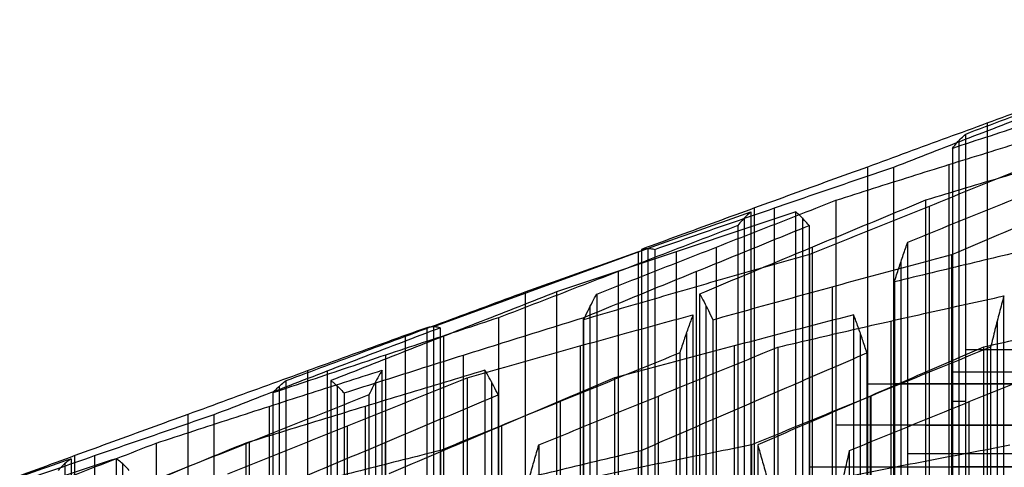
# Model space of a CAD drawing. Header units: centimetres. Extents: x -3.6 to 3.6, y -2.3 to 5.7.
# Tile 557 of 656: x -0.5054 to -0.4046, y -0.9354 to -0.8897. Entities that reach past the tile are written whole.
import ezdxf

# ---------------------------------------------------------------- set-up
doc = ezdxf.new("R2010")
doc.units = ezdxf.units.CM
doc.layers.add('Default', color=7, linetype='Continuous', true_color=0x000000)

# ---------------------------------------------------------------- blocks, each defined once
blk = doc.blocks.new('1239X20')
at = {"layer": 'Default'}
for points in [[(-6.9821, 11.6309, -12.1347), (-6.5899, 11.0323, -12.2401), (-5.8212, 9.8301, -12.4822), (-4.71, 8.0199, -12.9425), (-3.9953, 6.8177, -13.3148), (-3.6434, 6.2191, -13.5176)], [(-6.9821, 11.6309, 12.1347), (-6.5899, 11.0323, 12.2401), (-5.8212, 9.8301, 12.4822), (-4.71, 8.0198, 12.9425), (-3.9953, 6.8177, 13.3148), (-3.6434, 6.2191, 13.5176)]]:
    blk.add_open_spline(points, degree=3, dxfattribs=at)
blk = doc.blocks.new('1838121314')
at = {"layer": 'Default'}
for p, q in [((-4.064, 13.3976, 0.0062), (-4.064, 12.8656, 0.0062)), ((-4.0926, 12.848, 0.4021), (-4.0926, 13.3801, 0.4021)), ((-4.1031, 13.3554, 0.7988), (-4.1031, 12.8233, 0.7988)), ((-4.3019, 12.779, -0.0055), (-4.3019, 13.3111, -0.0055)), ((-4.2816, 12.779, -0.4175), (-4.2816, 13.3111, -0.4175)), ((-4.1234, 13.3127, 1.2108), (-4.1234, 12.7806, 1.2108)), ((-4.3124, 13.3008, 0.3913), (-4.3124, 12.7687, 0.3913)), ((-4.253, 13.3008, -0.8133), (-4.253, 12.7687, -0.8133)), ((-4.4107, 13.2695, -0.2173), (-4.6304, 13.1895, -0.2282)), ((-4.4107, 12.7374, -0.2173), (-4.4107, 13.2695, -0.2173)), ((-4.341, 12.739, 0.7871), (-4.341, 13.2711, 0.7871)), ((-4.2425, 12.739, -1.2101), (-4.2425, 13.2711, -1.2101)), ((-4.4211, 13.2663, 0.1794), (-4.4211, 12.7343, 0.1794)), ((-4.3821, 13.2663, -0.6132), (-4.3821, 12.7343, -0.6132)), ((-4.152, 12.7243, 1.6067), (-4.152, 13.2564, 1.6067)), ((-4.4415, 13.246, 0.5914), (-4.4415, 12.7139, 0.5914)), ((-4.3618, 13.246, -1.0252), (-4.3618, 12.7139, -1.0252)), ((-4.3613, 12.6985, 1.1991), (-4.3613, 13.2306, 1.1991)), ((-4.2222, 12.6985, -1.6221), (-4.2222, 13.2306, -1.6221)), ((-4.47, 12.6786, 0.9872), (-4.47, 13.2107, 0.9872)), ((-4.3513, 12.6786, -1.4219), (-4.3513, 13.2107, -1.4219)), ((-4.6304, 13.1895, -0.2282), (-4.6304, 12.6574, -0.2282)), ((-4.1625, 13.1955, 2.0034), (-4.1625, 12.6634, 2.0034)), ((-4.0537, 13.1955, 2.2153), (-4.0537, 12.6634, 2.2153)), ((-4.659, 12.6479, 0.1677), (-4.659, 13.18, 0.1677)), ((-4.62, 12.6479, -0.6249), (-4.62, 13.18, -0.6249)), ((-4.3717, 13.183, 1.5959), (-4.3717, 12.6509, 1.5959)), ((-4.1937, 13.183, -2.0179), (-4.1937, 12.6509, -2.0179)), ((-4.4805, 13.17, 1.384), (-4.4805, 12.6379, 1.384)), ((-4.3227, 13.17, -1.8178), (-4.3227, 12.6379, -1.8178)), ((-4.6793, 12.6286, 0.5797), (-4.6793, 13.1607, 0.5797)), ((-4.5997, 12.6286, -1.0369), (-4.5997, 13.1607, -1.0369)), ((-3.8412, 13.1662, 0.1391), (-4.0859, 13.1662, 0.2648)), ((-4.7595, 13.1445, -0.028), (-4.7595, 12.6124, -0.028)), ((-4.7392, 13.1445, -0.44), (-4.7392, 12.6124, -0.44)), ((-3.8683, 13.1433, 0.6885), (-4.0994, 13.1433, 0.5394)), ((-4.7881, 12.5969, 0.3678), (-4.7881, 13.129, 0.3678)), ((-4.7287, 12.5969, -0.8368), (-4.7287, 13.129, -0.8368)), ((-4.6898, 13.1333, 0.9764), (-4.6898, 12.6012, 0.9764)), ((-4.5711, 13.1333, -1.4328), (-4.5711, 12.6012, -1.4328)), ((-4.1864, 13.1314, 0.069), (-3.9417, 13.1314, -0.0566)), ((-3.9282, 13.1314, -0.3312), (-4.1593, 13.1314, -0.4803)), ((-4.4003, 12.5867, 1.9917), (-4.4003, 13.1188, 1.9917)), ((-4.1832, 12.5867, -2.4147), (-4.1832, 13.1188, -2.4147)), ((-4.1828, 13.1188, 2.4154), (-4.1828, 12.5867, 2.4154)), ((-4.7986, 13.1083, 0.7646), (-4.7986, 12.5762, 0.7646)), ((-4.7002, 13.1083, -1.2326), (-4.7002, 12.5762, -1.2326)), ((-4.5008, 13.1131, 1.796), (-4.5008, 12.581, 1.796)), ((-4.3024, 13.1131, -2.2298), (-4.3024, 12.581, -2.2298)), ((-4.0859, 13.1132, 0.2648), (-4.0994, 13.1132, 0.5394)), ((-4.0823, 12.581, 2.6111), (-4.0823, 13.1131, 2.6111)), ((-4.7184, 12.5562, 1.3723), (-4.7184, 13.0883, 1.3723)), ((-4.5606, 12.5562, -1.8295), (-4.5606, 13.0883, -1.8295)), ((-3.9875, 13.089, 0.8734), (-4.2186, 13.089, 0.7243)), ((-4.127, 13.089, -1.1355), (-3.8824, 13.089, -1.2612)), ((-4.8189, 13.0714, 1.1766), (-4.8189, 12.5393, 1.1766)), ((-4.6798, 13.0714, -1.6446), (-4.6798, 12.5393, -1.6446)), ((-4.9974, 12.5258, -0.0397), (-4.9974, 13.0579, -0.0397)), ((-4.9771, 12.5258, -0.4517), (-4.9771, 13.0579, -0.4517)), ((-3.9006, 13.0596, 1.3437), (-4.1452, 13.0596, 1.4693)), ((-5.0078, 13.0495, 0.357), (-5.0078, 12.5174, 0.357)), ((-4.9485, 13.0495, -0.8476), (-4.9485, 12.5174, -0.8476)), ((-4.2457, 13.0466, 1.2736), (-4.0011, 13.0466, 1.148)), ((-3.8688, 13.0466, -1.5358), (-4.0999, 13.0466, -1.6849))]:
    blk.add_line(p, q, dxfattribs=at)
for points, degree in [([(-4.0859, 13.3866, 0.2648), (-4.0587, 13.3968, 0.2508), (-4.0044, 13.4171, 0.2229), (-3.9228, 13.4475, 0.181), (-3.8684, 13.4677, 0.1531), (-3.8412, 13.4778, 0.1391)], 3), ([(-3.9417, 13.442, -0.0566), (-3.9689, 13.4322, -0.0426), (-4.0233, 13.4125, -0.0147), (-4.1049, 13.3828, 0.0272), (-4.1592, 13.3629, 0.0551), (-4.1864, 13.3529, 0.069)], 3), ([(-4.1593, 13.3529, -0.4803), (-4.1336, 13.3629, -0.4637), (-4.0823, 13.3828, -0.4306), (-4.0053, 13.4125, -0.3809), (-3.9539, 13.4322, -0.3478), (-3.9282, 13.442, -0.3312)], 3), ([(-3.8683, 13.4468, 0.6885), (-3.894, 13.4386, 0.6719), (-3.9454, 13.4222, 0.6387), (-4.0225, 13.3972, 0.5891), (-4.0738, 13.3804, 0.556), (-4.0994, 13.3719, 0.5394)], 3), ([(-4.2186, 13.3189, 0.7243), (-4.193, 13.3271, 0.7408), (-4.1417, 13.3434, 0.7739), (-4.0647, 13.3674, 0.8236), (-4.0133, 13.3832, 0.8568), (-3.9875, 13.3911, 0.8734)], 3), ([(-3.8824, 13.3911, -1.2612), (-3.9096, 13.3832, -1.2472), (-3.964, 13.3674, -1.2192), (-4.0455, 13.3434, -1.1774), (-4.0999, 13.3271, -1.1495), (-4.127, 13.3189, -1.1355)], 3), ([(-4.0994, 13.3719, 0.5394), (-4.0979, 13.3739, 0.5089), (-4.0949, 13.3777, 0.4479), (-4.0904, 13.3825, 0.3564), (-4.0874, 13.3853, 0.2953), (-4.0859, 13.3866, 0.2648)], 3), ([(-4.0859, 12.8545, 0.2648), (-4.0859, 13.1205, 0.2648), (-4.0859, 13.3866, 0.2648)], 2), ([(-4.1452, 13.2761, 1.4693), (-4.118, 13.2871, 1.4554), (-4.0637, 13.3092, 1.4275), (-3.9821, 13.3422, 1.3856), (-3.9278, 13.3642, 1.3577), (-3.9006, 13.3753, 1.3437)], 3), ([(-4.0994, 13.3719, 0.5394), (-4.0994, 13.1059, 0.5394), (-4.0994, 12.8398, 0.5394)], 2), ([(-4.0011, 13.3618, 1.148), (-4.0283, 13.3509, 1.162), (-4.0826, 13.3291, 1.1899), (-4.1642, 13.2963, 1.2318), (-4.2185, 13.2744, 1.2597), (-4.2457, 13.2635, 1.2736)], 3), ([(-4.0999, 13.2635, -1.6849), (-4.0743, 13.2744, -1.6683), (-4.0229, 13.2963, -1.6352), (-3.9459, 13.3291, -1.5855), (-3.8945, 13.3509, -1.5524), (-3.8688, 13.3618, -1.5358)], 3), ([(-4.1864, 13.3529, 0.069), (-4.2121, 13.3437, 0.0525), (-4.2634, 13.3251, 0.0193), (-4.3405, 13.297, -0.0304), (-4.3918, 13.2782, -0.0635), (-4.4175, 13.2687, -0.08)], 3), ([(-4.4039, 13.2687, -0.3547), (-4.3768, 13.2782, -0.3686), (-4.3224, 13.297, -0.3965), (-4.2409, 13.3251, -0.4384), (-4.1865, 13.3437, -0.4663), (-4.1593, 13.3529, -0.4803)], 3), ([(-4.1864, 13.3529, 0.069), (-4.1864, 13.0869, 0.069), (-4.1864, 12.8208, 0.069)], 2), ([(-4.1593, 12.8208, -0.4803), (-4.1593, 13.0869, -0.4803), (-4.1593, 13.3529, -0.4803)], 2), ([(-4.4633, 13.2231, 0.8499), (-4.4361, 13.2338, 0.836), (-4.3818, 13.2551, 0.8081), (-4.3002, 13.287, 0.7662), (-4.2459, 13.3083, 0.7383), (-4.2186, 13.3189, 0.7243)], 3), ([(-4.127, 13.3189, -1.1355), (-4.1527, 13.3083, -1.1521), (-4.2041, 13.287, -1.1853), (-4.2811, 13.2551, -1.2349), (-4.3324, 13.2338, -1.2681), (-4.3581, 13.2231, -1.2846)], 3), ([(-4.2186, 13.3189, 0.7243), (-4.2186, 13.0529, 0.7243), (-4.2186, 12.7868, 0.7243)], 2), ([(-4.127, 13.3189, -1.1355), (-4.127, 13.0529, -1.1355), (-4.127, 12.7868, -1.1355)], 2), ([(-4.5367, 13.2252, 0.1049), (-4.511, 13.2344, 0.1214), (-4.4597, 13.2527, 0.1545), (-4.3827, 13.28, 0.2042), (-4.3313, 13.298, 0.2373), (-4.3056, 13.307, 0.2539)], 3), ([(-4.2598, 13.307, -0.676), (-4.287, 13.298, -0.662), (-4.3414, 13.28, -0.6341), (-4.4229, 13.2527, -0.5922), (-4.4773, 13.2344, -0.5643), (-4.5044, 13.2252, -0.5504)], 3), ([(-4.3056, 13.307, 0.2539), (-4.3071, 13.3058, 0.2845), (-4.3101, 13.3032, 0.3455), (-4.3146, 13.2985, 0.4371), (-4.3176, 13.295, 0.4981), (-4.3191, 13.2931, 0.5286)], 3), ([(-4.3056, 13.307, 0.2539), (-4.3056, 13.041, 0.2539), (-4.3056, 12.7749, 0.2539)], 2), ([(-4.2598, 12.7749, -0.676), (-4.2598, 13.041, -0.676), (-4.2598, 13.307, -0.676)], 2), ([(-4.2462, 13.2931, -0.9507), (-4.2477, 13.295, -0.9202), (-4.2508, 13.2985, -0.8591), (-4.2553, 13.3032, -0.7676), (-4.2583, 13.3058, -0.7065), (-4.2598, 13.307, -0.676)], 3), ([(-4.3191, 13.2931, 0.5286), (-4.3463, 13.2826, 0.5426), (-4.4008, 13.2617, 0.5705), (-4.4823, 13.2303, 0.6124), (-4.5366, 13.2093, 0.6403), (-4.5638, 13.1988, 0.6542)], 3), ([(-4.4773, 13.1988, -1.0997), (-4.4517, 13.2093, -1.0832), (-4.4004, 13.2303, -1.0501), (-4.3234, 13.2617, -1.0004), (-4.272, 13.2826, -0.9672), (-4.2462, 13.2931, -0.9507)], 3), ([(-4.3191, 13.2931, 0.5286), (-4.3191, 13.027, 0.5286), (-4.3191, 12.761, 0.5286)], 2), ([(-4.2462, 13.2931, -0.9507), (-4.2462, 13.027, -0.9507), (-4.2462, 12.761, -0.9507)], 2), ([(-3.9277, 13.2899, 1.8931), (-3.9534, 13.2841, 1.8765), (-4.0048, 13.2723, 1.8433), (-4.0818, 13.2542, 1.7936), (-4.1331, 13.2417, 1.7605), (-4.1588, 13.2355, 1.744)], 3), ([(-4.4175, 13.2687, -0.08), (-4.416, 13.2691, -0.1105), (-4.4129, 13.2696, -0.1716), (-4.4084, 13.2696, -0.2631), (-4.4054, 13.2691, -0.3242), (-4.4039, 13.2687, -0.3547)], 3), ([(-4.4175, 13.2687, -0.08), (-4.4175, 13.0027, -0.08), (-4.4175, 12.7367, -0.08)], 2), ([(-4.4039, 13.2687, -0.3547), (-4.4039, 13.0027, -0.3547), (-4.4039, 12.7367, -0.3547)], 2), ([(-4.1588, 13.2355, 1.744), (-4.1573, 13.2403, 1.7135), (-4.1543, 13.2497, 1.6526), (-4.1497, 13.2632, 1.561), (-4.1467, 13.2719, 1.4999), (-4.1452, 13.2761, 1.4693)], 3), ([(-4.1452, 12.744, 1.4693), (-4.1452, 13.0101, 1.4693), (-4.1452, 13.2761, 1.4693)], 2), ([(-4.2457, 13.2635, 1.2736), (-4.2714, 13.2563, 1.2571), (-4.3228, 13.2417, 1.2239), (-4.3999, 13.2194, 1.1742), (-4.4512, 13.2044, 1.1411), (-4.4768, 13.1968, 1.1246)], 3), ([(-4.3446, 13.1968, -1.5593), (-4.3174, 13.2044, -1.5732), (-4.2631, 13.2194, -1.6011), (-4.1816, 13.2417, -1.643), (-4.1272, 13.2563, -1.6709), (-4.0999, 13.2635, -1.6849)], 3), ([(-4.2457, 13.2635, 1.2736), (-4.2457, 12.9974, 1.2736), (-4.2457, 12.7314, 1.2736)], 2), ([(-4.0999, 12.7314, -1.6849), (-4.0999, 12.9974, -1.6849), (-4.0999, 13.2635, -1.6849)], 2), ([(-4.1588, 13.2355, 1.744), (-4.1588, 12.9694, 1.744), (-4.1588, 12.7034, 1.744)], 2), ([(-4.7813, 13.1346, 0.2305), (-4.7542, 13.1447, 0.2165), (-4.6998, 13.1649, 0.1886), (-4.6183, 13.1951, 0.1468), (-4.5639, 13.2152, 0.1188), (-4.5367, 13.2252, 0.1049)], 3), ([(-4.5044, 13.2252, -0.5504), (-4.5301, 13.2152, -0.567), (-4.5815, 13.1951, -0.6001), (-4.6585, 13.1649, -0.6498), (-4.7098, 13.1447, -0.6829), (-4.7355, 13.1346, -0.6994)], 3), ([(-4.5367, 13.2252, 0.1049), (-4.5367, 12.9591, 0.1049), (-4.5367, 12.6931, 0.1049)], 2), ([(-4.5044, 13.2252, -0.5504), (-4.5044, 12.9591, -0.5504), (-4.5044, 12.6931, -0.5504)], 2), ([(-4.4768, 13.1968, 1.1246), (-4.4753, 13.2, 1.0941), (-4.4723, 13.2063, 1.0331), (-4.4678, 13.2151, 0.9415), (-4.4648, 13.2205, 0.8805), (-4.4633, 13.2231, 0.8499)], 3), ([(-4.4633, 13.2231, 0.8499), (-4.4633, 12.9571, 0.8499), (-4.4633, 12.6911, 0.8499)], 2), ([(-4.3581, 13.2231, -1.2846), (-4.3581, 12.9571, -1.2846), (-4.3581, 12.6911, -1.2846)], 2), ([(-4.3581, 13.2231, -1.2846), (-4.3566, 13.2205, -1.3151), (-4.3536, 13.2151, -1.3762), (-4.3491, 13.2063, -1.4678), (-4.3461, 13.2, -1.5288), (-4.3446, 13.1968, -1.5593)], 3), ([(-4.278, 13.1688, 1.9289), (-4.2524, 13.1748, 1.9454), (-4.2011, 13.1868, 1.9785), (-4.124, 13.2042, 2.0282), (-4.0726, 13.2155, 2.0614), (-4.0469, 13.2211, 2.0779)], 3), ([(-3.823, 13.2211, -2.4657), (-3.8502, 13.2155, -2.4518), (-3.9046, 13.2042, -2.4238), (-3.9862, 13.1868, -2.382), (-4.0405, 13.1748, -2.3541), (-4.0676, 13.1688, -2.3401)], 3), ([(-4.0469, 13.2211, 2.0779), (-4.0484, 13.2155, 2.1085), (-4.0514, 13.2042, 2.1696), (-4.0559, 13.1868, 2.2612), (-4.0589, 13.1748, 2.3221), (-4.0604, 13.1688, 2.3526)], 3), ([(-4.0469, 12.689, 2.0779), (-4.0469, 12.955, 2.0779), (-4.0469, 13.2211, 2.0779)], 2), ([(-4.5638, 13.1988, 0.6542), (-4.5895, 13.1904, 0.6376), (-4.6409, 13.1735, 0.6045), (-4.7179, 13.1479, 0.5548), (-4.7692, 13.1306, 0.5217), (-4.7949, 13.122, 0.5052)], 3), ([(-4.722, 13.122, -0.9741), (-4.6948, 13.1306, -0.988), (-4.6405, 13.1479, -1.0159), (-4.559, 13.1735, -1.0578), (-4.5046, 13.1904, -1.0857), (-4.4773, 13.1988, -1.0997)], 3), ([(-4.5961, 13.1374, 1.3095), (-4.5704, 13.1448, 1.326), (-4.5191, 13.1593, 1.3591), (-4.4421, 13.1808, 1.4088), (-4.3907, 13.1948, 1.4419), (-4.365, 13.2018, 1.4585)], 3), ([(-4.5638, 13.1988, 0.6542), (-4.5638, 12.9327, 0.6542), (-4.5638, 12.6667, 0.6542)], 2), ([(-4.4773, 13.1988, -1.0997), (-4.4773, 12.9327, -1.0997), (-4.4773, 12.6667, -1.0997)], 2), ([(-4.2004, 13.2018, -1.8806), (-4.2276, 13.1948, -1.8666), (-4.2821, 13.1808, -1.8387), (-4.3636, 13.1593, -1.7968), (-4.4179, 13.1448, -1.7689), (-4.4451, 13.1374, -1.755)], 3), ([(-4.365, 13.2018, 1.4585), (-4.3665, 13.1977, 1.4891), (-4.3695, 13.1894, 1.5502), (-4.374, 13.1765, 1.6417), (-4.377, 13.1675, 1.7027), (-4.3785, 13.1629, 1.7332)], 3), ([(-4.365, 13.2018, 1.4585), (-4.365, 12.9357, 1.4585), (-4.365, 12.6697, 1.4585)], 2), ([(-4.2004, 12.6697, -1.8806), (-4.2004, 12.9357, -1.8806), (-4.2004, 13.2018, -1.8806)], 2), ([(-4.1869, 13.1629, -2.1553), (-4.1884, 13.1675, -2.1248), (-4.1914, 13.1765, -2.0638), (-4.1959, 13.1894, -1.9722), (-4.1989, 13.1977, -1.9111), (-4.2004, 13.2018, -1.8806)], 3), ([(-4.6372, 13.1887, -0.0908), (-4.6644, 13.1789, -0.0769), (-4.7188, 13.1593, -0.0489), (-4.8003, 13.1297, -0.0071), (-4.8547, 13.1099, 0.0208), (-4.8818, 13.1, 0.0348)], 3), ([(-4.8548, 13.1, -0.5146), (-4.8291, 13.1099, -0.498), (-4.7778, 13.1297, -0.4649), (-4.7007, 13.1593, -0.4152), (-4.6494, 13.1789, -0.3821), (-4.6237, 13.1887, -0.3655)], 3), ([(-4.6237, 13.1887, -0.3655), (-4.6252, 13.189, -0.335), (-4.6282, 13.1895, -0.2739), (-4.6327, 13.1895, -0.1824), (-4.6357, 13.189, -0.1214), (-4.6372, 13.1887, -0.0908)], 3), ([(-4.6372, 13.1887, -0.0908), (-4.6372, 12.9227, -0.0908), (-4.6372, 12.6566, -0.0908)], 2), ([(-4.6237, 13.1887, -0.3655), (-4.6237, 12.9227, -0.3655), (-4.6237, 12.6566, -0.3655)], 2), ([(-4.4768, 13.1968, 1.1246), (-4.4768, 12.9307, 1.1246), (-4.4768, 12.6647, 1.1246)], 2), ([(-4.3446, 13.1968, -1.5593), (-4.3446, 12.9307, -1.5593), (-4.3446, 12.6647, -1.5593)], 2), ([(-4.5226, 13.0688, 2.0545), (-4.4955, 13.08, 2.0405), (-4.4411, 13.1022, 2.0126), (-4.3595, 13.1355, 1.9708), (-4.3052, 13.1577, 1.9429), (-4.278, 13.1688, 1.9289)], 3), ([(-4.0604, 13.1688, 2.3526), (-4.0876, 13.1577, 2.3666), (-4.142, 13.1355, 2.3945), (-4.2235, 13.1022, 2.4364), (-4.2779, 13.08, 2.4643), (-4.3051, 13.0688, 2.4782)], 3), ([(-4.0676, 13.1688, -2.3401), (-4.0933, 13.1577, -2.3567), (-4.1447, 13.1355, -2.3898), (-4.2217, 13.1022, -2.4395), (-4.2731, 13.08, -2.4726), (-4.2987, 13.0688, -2.4892)], 3), ([(-4.278, 13.1688, 1.9289), (-4.278, 12.9028, 1.9289), (-4.278, 12.6367, 1.9289)], 2), ([(-4.0676, 13.1688, -2.3401), (-4.0676, 12.9028, -2.3401), (-4.0676, 12.6367, -2.3401)], 2), ([(-4.0604, 13.1688, 2.3526), (-4.0604, 12.9028, 2.3526), (-4.0604, 12.6367, 2.3526)], 2), ([(-4.3785, 13.1629, 1.7332), (-4.4057, 13.1518, 1.7471), (-4.46, 13.1297, 1.7751), (-4.5416, 13.0965, 1.8169), (-4.5959, 13.0743, 1.8448), (-4.6231, 13.0632, 1.8588)], 3), ([(-4.418, 13.0632, -2.3043), (-4.3923, 13.0743, -2.2877), (-4.341, 13.0965, -2.2546), (-4.2639, 13.1297, -2.2049), (-4.2126, 13.1518, -2.1718), (-4.1869, 13.1629, -2.1553)], 3), ([(-4.3785, 13.1629, 1.7332), (-4.3785, 12.8968, 1.7332), (-4.3785, 12.6308, 1.7332)], 2), ([(-4.2046, 13.0632, 2.6739), (-4.1774, 13.0743, 2.66), (-4.123, 13.0965, 2.6321), (-4.0415, 13.1297, 2.5902), (-3.9871, 13.1518, 2.5623), (-3.9599, 13.1629, 2.5483)], 3), ([(-4.1869, 13.1629, -2.1553), (-4.1869, 12.8968, -2.1553), (-4.1869, 12.6308, -2.1553)], 2), ([(-4.9141, 13.0707, 0.69), (-4.8885, 13.0791, 0.7066), (-4.8372, 13.0958, 0.7397), (-4.7601, 13.1207, 0.7894), (-4.7087, 13.1371, 0.8225), (-4.683, 13.1452, 0.8391)], 3), ([(-4.8407, 13.0392, 1.4351), (-4.8135, 13.0501, 1.4211), (-4.7592, 13.0719, 1.3932), (-4.6776, 13.1047, 1.3513), (-4.6232, 13.1265, 1.3234), (-4.5961, 13.1374, 1.3095)], 3), ([(-4.5778, 13.1452, -1.2954), (-4.605, 13.1371, -1.2815), (-4.6595, 13.1207, -1.2535), (-4.741, 13.0958, -1.2116), (-4.7953, 13.0791, -1.1838), (-4.8225, 13.0707, -1.1698)], 3), ([(-4.683, 13.1452, 0.8391), (-4.6845, 13.1427, 0.8696), (-4.6875, 13.1375, 0.9307), (-4.692, 13.1291, 1.0223), (-4.695, 13.1231, 1.0833), (-4.6965, 13.12, 1.1138)], 3), ([(-4.683, 12.6131, 0.8391), (-4.683, 12.8792, 0.8391), (-4.683, 13.1452, 0.8391)], 2), ([(-4.4451, 13.1374, -1.755), (-4.4707, 13.1265, -1.7715), (-4.5221, 13.1047, -1.8047), (-4.5991, 13.0719, -1.8544), (-4.6505, 13.0501, -1.8875), (-4.6762, 13.0392, -1.904)], 3), ([(-4.5961, 13.1374, 1.3095), (-4.5961, 12.8714, 1.3095), (-4.5961, 12.6053, 1.3095)], 2), ([(-4.5643, 13.12, -1.5701), (-4.5658, 13.1231, -1.5396), (-4.5688, 13.1291, -1.4786), (-4.5733, 13.1375, -1.387), (-4.5763, 13.1427, -1.326), (-4.5778, 13.1452, -1.2954)], 3), ([(-4.5778, 13.1452, -1.2954), (-4.5778, 12.8792, -1.2954), (-4.5778, 12.6131, -1.2954)], 2), ([(-4.4451, 13.1374, -1.755), (-4.4451, 12.8714, -1.755), (-4.4451, 12.6053, -1.755)], 2), ([(-4.7949, 13.122, 0.5052), (-4.7934, 13.1237, 0.4746), (-4.7904, 13.1269, 0.4136), (-4.7858, 13.1311, 0.3221), (-4.7828, 13.1335, 0.261), (-4.7813, 13.1346, 0.2305)], 3), ([(-4.7813, 12.6025, 0.2305), (-4.7813, 12.8685, 0.2305), (-4.7813, 13.1346, 0.2305)], 2), ([(-4.7355, 13.1346, -0.6994), (-4.7355, 12.8685, -0.6994), (-4.7355, 12.6025, -0.6994)], 2), ([(-4.7355, 13.1346, -0.6994), (-4.734, 13.1335, -0.73), (-4.731, 13.1311, -0.791), (-4.7265, 13.1269, -0.8826), (-4.7235, 13.1237, -0.9436), (-4.722, 13.122, -0.9741)], 3), ([(-4.6965, 13.12, 1.1138), (-4.7237, 13.1092, 1.1277), (-4.7781, 13.0876, 1.1556), (-4.8597, 13.0552, 1.1975), (-4.914, 13.0335, 1.2254), (-4.9412, 13.0227, 1.2394)], 3), ([(-4.7954, 13.0227, -1.7191), (-4.7697, 13.0335, -1.7026), (-4.7184, 13.0552, -1.6695), (-4.6414, 13.0876, -1.6198), (-4.59, 13.1092, -1.5867), (-4.5643, 13.12, -1.5701)], 3), ([(-4.7949, 13.122, 0.5052), (-4.7949, 12.8559, 0.5052), (-4.7949, 12.5899, 0.5052)], 2), ([(-4.722, 13.122, -0.9741), (-4.722, 12.8559, -0.9741), (-4.722, 12.5899, -0.9741)], 2), ([(-4.6965, 13.12, 1.1138), (-4.6965, 12.854, 1.1138), (-4.6965, 12.5879, 1.1138)], 2), ([(-4.5643, 13.12, -1.5701), (-4.5643, 12.854, -1.5701), (-4.5643, 12.5879, -1.5701)], 2), ([(-4.8818, 13.1, 0.0348), (-4.9075, 13.0906, 0.0182), (-4.9589, 13.072, -0.0149), (-5.0359, 13.0438, -0.0646), (-5.0873, 13.0249, -0.0977), (-5.1129, 13.0154, -0.1143)], 3), ([(-5.0994, 13.0154, -0.3889), (-5.0722, 13.0249, -0.4029), (-5.0179, 13.0438, -0.4308), (-4.9364, 13.072, -0.4727), (-4.882, 13.0906, -0.5006), (-4.8548, 13.1, -0.5146)], 3), ([(-4.8818, 13.1, 0.0348), (-4.8818, 12.8339, 0.0348), (-4.8818, 12.5679, 0.0348)], 2), ([(-4.8548, 12.5679, -0.5146), (-4.8548, 12.8339, -0.5146), (-4.8548, 13.1, -0.5146)], 2), ([(-5.1587, 12.9759, 0.8156), (-5.1316, 12.9864, 0.8017), (-5.0773, 13.0075, 0.7738), (-4.9957, 13.0391, 0.7319), (-4.9413, 13.0602, 0.704), (-4.9141, 13.0707, 0.69)], 3), ([(-4.8225, 13.0707, -1.1698), (-4.8482, 13.0602, -1.1864), (-4.8996, 13.0391, -1.2195), (-4.9766, 13.0075, -1.2692), (-5.0279, 12.9864, -1.3023), (-5.0536, 12.9759, -1.3189)], 3), ([(-4.9141, 13.0707, 0.69), (-4.9141, 12.8047, 0.69), (-4.9141, 12.5386, 0.69)], 2), ([(-4.8225, 13.0707, -1.1698), (-4.8225, 12.8047, -1.1698), (-4.8225, 12.5386, -1.1698)], 2), ([(-4.3051, 13.0688, 2.4782), (-4.3308, 13.0637, 2.4616), (-4.3822, 13.0534, 2.4285), (-4.4592, 13.0374, 2.3788), (-4.5105, 13.0264, 2.3457), (-4.5362, 13.0209, 2.3292)], 3), ([(-4.5362, 13.0209, 2.3292), (-4.5347, 13.0264, 2.2987), (-4.5317, 13.0374, 2.2377), (-4.5272, 13.0534, 2.1462), (-4.5241, 13.0637, 2.0851), (-4.5226, 13.0688, 2.0545)], 3), ([(-4.5226, 13.0688, 2.0545), (-4.5226, 12.8028, 2.0545), (-4.5226, 12.5368, 2.0545)], 2), ([(-4.3051, 13.0688, 2.4782), (-4.3051, 12.8028, 2.4782), (-4.3051, 12.5368, 2.4782)], 2), ([(-4.2987, 13.0688, -2.4892), (-4.2987, 12.8028, -2.4892), (-4.2987, 12.5368, -2.4892)], 2), ([(-4.2987, 13.0688, -2.4892), (-4.2972, 13.0637, -2.5197), (-4.2942, 13.0534, -2.5808), (-4.2897, 13.0374, -2.6724), (-4.2867, 13.0264, -2.7334), (-4.2852, 13.0209, -2.7639)], 3), ([(-4.2852, 13.0209, -2.7639), (-4.2581, 13.0264, -2.7778), (-4.2037, 13.0374, -2.8057), (-4.1222, 13.0534, -2.8476), (-4.0678, 13.0637, -2.8755), (-4.0406, 13.0688, -2.8895)], 3), ([(-4.6231, 13.0632, 1.8588), (-4.6488, 13.0568, 1.8422), (-4.7002, 13.0438, 1.8091), (-4.7773, 13.024, 1.7594), (-4.8286, 13.0105, 1.7263), (-4.8542, 13.0037, 1.7097)], 3), ([(-4.6626, 13.0037, -2.1787), (-4.6355, 13.0105, -2.1926), (-4.5812, 13.024, -2.2205), (-4.4996, 13.0438, -2.2624), (-4.4452, 13.0568, -2.2903), (-4.418, 13.0632, -2.3043)], 3), ([(-4.6231, 13.0632, 1.8588), (-4.6231, 12.7972, 1.8588), (-4.6231, 12.5312, 1.8588)], 2), ([(-4.418, 13.0632, -2.3043), (-4.418, 12.7972, -2.3043), (-4.418, 12.5312, -2.3043)], 2), ([(-4.2181, 13.0037, 2.9486), (-4.2166, 13.0105, 2.9181), (-4.2136, 13.024, 2.8571), (-4.2091, 13.0438, 2.7656), (-4.2061, 13.0568, 2.7045), (-4.2046, 13.0632, 2.6739)], 3), ([(-4.2046, 12.5312, 2.6739), (-4.2046, 12.7972, 2.6739), (-4.2046, 13.0632, 2.6739)], 2), ([(-5.2322, 12.9723, 0.0706), (-5.2065, 12.9816, 0.0872), (-5.1552, 13, 0.1203), (-5.0782, 13.0275, 0.1699), (-5.0268, 13.0458, 0.2031), (-5.0011, 13.0548, 0.2197)], 3), ([(-4.9552, 13.0548, -0.7103), (-4.9825, 13.0458, -0.6963), (-5.0368, 13.0275, -0.6684), (-5.1184, 13, -0.6265), (-5.1727, 12.9816, -0.5986), (-5.1999, 12.9723, -0.5847)], 3), ([(-5.0011, 13.0548, 0.2197), (-5.0026, 13.0538, 0.2502), (-5.0056, 13.0515, 0.3112), (-5.0101, 13.0475, 0.4028), (-5.0131, 13.0445, 0.4638), (-5.0146, 13.0428, 0.4943)], 3), ([(-5.0011, 13.0548, 0.2197), (-5.0011, 12.7888, 0.2197), (-5.0011, 12.5228, 0.2197)], 2), ([(-4.9417, 13.0428, -0.9849), (-4.9432, 13.0445, -0.9544), (-4.9462, 13.0475, -0.8934), (-4.9507, 13.0515, -0.8018), (-4.9537, 13.0538, -0.7408), (-4.9552, 13.0548, -0.7103)], 3), ([(-4.9552, 13.0548, -0.7103), (-4.9552, 12.7888, -0.7103), (-4.9552, 12.5228, -0.7103)], 2)]:
    blk.add_open_spline(points, degree=degree, dxfattribs=at)
blk = doc.blocks.new('R1784XM_ASM22')
at = {"layer": 'Default'}
for name, p in [('1239X20', (0, 0)), ('1838121314', (0, -2.4))]:
    blk.add_blockref(name, p, dxfattribs=at)
blk = doc.blocks.new('F3710XM_ASM')
at = {"layer": 'Default'}
blk.add_blockref('R1784XM_ASM22', (0, -20), dxfattribs=at)

msp = doc.modelspace()

# ---------------------------------------------------------------- block references
at = {"layer": 'Default', "xscale": 0.1, "yscale": 0.1, "zscale": 0.1}
msp.add_blockref('F3710XM_ASM', (0, 0), dxfattribs=at)

doc.saveas('drawing.dxf')
